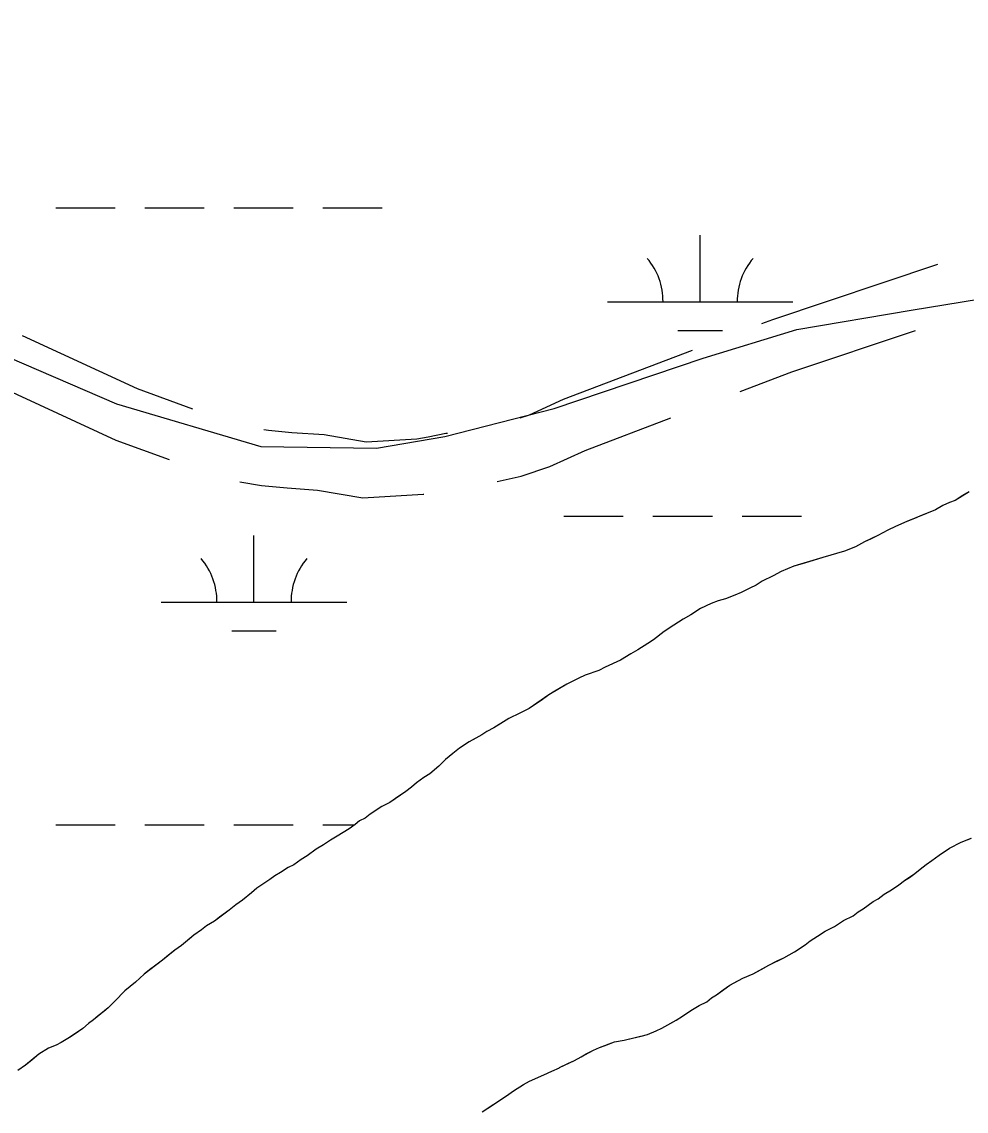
# Model space of a CAD drawing. Extents: x 3281947 to 3319794, y 715894 to 741249.
# Drawn here: x 3294621 to 3295130, y 736045 to 736632 of the extents above; entities that cross this region are included whole.
import ezdxf

# ---------------------------------------------------------------- set-up
doc = ezdxf.new("R2010")
doc.units = 0
for name, color, linetype in [('V-ROAD-CNTR', 7, 'Continuous'), ('V-SITE-VEGE', 7, 'Continuous'), ('V-TOPO-SHOR', 7, 'Continuous'), ('V-WETL-SWMP', 7, 'Continuous')]:
    doc.layers.add(name, color=color, linetype=linetype)

msp = doc.modelspace()

# ---------------------------------------------------------------- linework, layer by layer
at = {"layer": 'V-ROAD-CNTR'}
for points in [[(3294987.79, 736450.78), (3295038.32, 736466.28), (3295099.91, 736476.74), (3295173.62, 736488.65), (3295252.43, 736505.21), (3295333.66, 736510.5), (3295442.08, 736541.68), (3295535.23, 736590.01), (3295641.76, 736614.93), (3295718.78, 736617.52), (3295877.95, 736580.5), (3296018.53, 736569.96), (3296136.92, 736562.55), (3296224.1, 736581.58), (3296295.82, 736613.07), (3296372.56, 736664.97), (3296435.31, 736755.45), (3296502.73, 736854.35), (3296612.46, 736972.82), (3296699.08, 737040.14), (3296768.11, 737093.95), (3296926.7, 737156.09), (3297049.43, 737173.29), (3297277.93, 737162.37)], [(3295019.57, 736469.47), (3295025.48, 736471.72), (3295114.33, 736501.41)], [(3294579.38, 736465.87), (3294671.69, 736426.17), (3294749.46, 736403.18), (3294811.84, 736402.28), (3294848.7, 736408.67), (3294907.5, 736423.66), (3294987.79, 736450.78)], [(3295007.86, 736432.9), (3295035.58, 736443.46), (3295102.28, 736465.75)], [(3294620.88, 736463.04), (3294682.73, 736434.42), (3294712.65, 736423.51)], [(3294889.19, 736418.6), (3294894.27, 736420.3), (3294912.59, 736428.69), (3294982.19, 736455.22)], [(3294608.28, 736435.81), (3294671.27, 736406.66), (3294700.01, 736396.19)], [(3294876.78, 736384.27), (3294889.72, 736387.15), (3294905.3, 736392.36), (3294924.19, 736401.01), (3294970.48, 736418.65)], [(3294750.98, 736412.37), (3294753.54, 736411.95), (3294766.09, 736410.78), (3294783.49, 736409.59), (3294806.18, 736405.68), (3294833.45, 736407.31), (3294839.59, 736408.37), (3294849.21, 736410.32), (3294850.11, 736410.47)], [(3294738.09, 736384.08), (3294749.72, 736382.18), (3294763.67, 736380.87), (3294779.91, 736379.76), (3294804.5, 736375.52), (3294836.91, 736377.47), (3294837.36, 736377.54)]]:
    msp.add_lwpolyline(points, dxfattribs=at)
at = {"layer": 'V-SITE-VEGE'}
for points in [[(3295131.17, 736378.84), (3295123.66, 736374.19), (3295120.66, 736373.05), (3295117.06, 736371.32), (3295113.16, 736369), (3295097.58, 736362.7), (3295091.58, 736360.11), (3295087.38, 736358.09), (3295081.98, 736355.2), (3295074.78, 736351.74), (3295069.98, 736349.14), (3295063.98, 736346.85), (3295052.32, 736343.46), (3295036.77, 736338.65), (3295029.87, 736335.78), (3295025.67, 736333.46), (3295019.67, 736330.58), (3295016.36, 736328.55), (3295013.06, 736326.82), (3295008.26, 736324.51), (3295004.96, 736323.07), (3294999.87, 736321.07), (3294995.98, 736319.94), (3294992.09, 736318.51), (3294986.4, 736315.92), (3294981.28, 736312.43), (3294977.08, 736310.11), (3294971.96, 736306.92), (3294966.85, 736303.43), (3294961.12, 736299.05), (3294958.11, 736297.02), (3294952.7, 736293.53), (3294948.8, 736291.51), (3294943.39, 736288.02), (3294934.99, 736284.28), (3294931.69, 736282.55), (3294924.21, 736279.98), (3294920.9, 736278.25), (3294914.31, 736275.08), (3294904.69, 736269.28), (3294894.15, 736262), (3294889.05, 736259.4), (3294883.05, 736256.52), (3294874.94, 736251.59), (3294871.33, 736249.56), (3294868.63, 736247.82), (3294861.72, 736244.06), (3294856.6, 736240.56), (3294852.99, 736237.64), (3294849.06, 736234.43), (3294845.44, 736230.92), (3294840.61, 736226.82), (3294837.3, 736224.79), (3294833.39, 736221.88), (3294830.67, 736219.54), (3294827.66, 736217.2), (3294818.93, 736211.39), (3294814.73, 736209.07), (3294808.41, 736205), (3294805.7, 736202.96), (3294802.7, 736201.52), (3294800.29, 736199.47), (3294796.98, 736197.15), (3294790.66, 736193.08), (3294787.06, 736191.05), (3294783.15, 736188.43), (3294779.24, 736186.11), (3294774.42, 736182.61), (3294771.11, 736180.58), (3294767.2, 736177.67), (3294764.2, 736176.22), (3294759.99, 736173.61), (3294756.98, 736171.87), (3294754.27, 736169.83), (3294751.57, 736168.09), (3294747.35, 736165.18), (3294744.33, 736162.55), (3294739.51, 736158.75), (3294735.9, 736156.13), (3294732.28, 736153.21), (3294724.45, 736147.38), (3294720.24, 736144.77), (3294717.53, 736142.72), (3294713.31, 736139.81), (3294706.68, 736134.26), (3294703.06, 736131.64), (3294696.43, 736126.39), (3294686.49, 736118.8), (3294681.95, 736114.41), (3294676.22, 736109.73), (3294670.78, 736104.17), (3294667.15, 736100.65), (3294659.31, 736094.22), (3294656.6, 736092.18)], [(3294868.7, 736044.49), (3294881.94, 736053.21), (3294885.55, 736055.83), (3294890.96, 736059.32), (3294894.27, 736061.05), (3294902.06, 736064.5), (3294906.26, 736066.52), (3294910.46, 736068.24), (3294910.46, 736068.54), (3294918.56, 736072.28), (3294922.16, 736074.31), (3294928.76, 736077.78), (3294932.06, 736079.21), (3294940.15, 736082.36), (3294945.22, 736083.18), (3294957.77, 736086.25), (3294962.57, 736088.26), (3294965.57, 736089.7), (3294973.38, 736094.04), (3294976.68, 736096.08), (3294981.2, 736099.28), (3294985.71, 736101.89), (3294989.91, 736103.9), (3294992.32, 736105.95), (3294995.03, 736107.7), (3295002.25, 736112.94), (3295009.16, 736116.7), (3295014.85, 736118.99), (3295023.26, 736123.62), (3295031.36, 736127.66), (3295037.07, 736130.85), (3295042.78, 736134.63), (3295045.5, 736136.67), (3295049.41, 736139.29), (3295053.62, 736141.9), (3295058.72, 736144.5), (3295063.53, 736147.7), (3295068.63, 736150.3), (3295071.34, 736152.34), (3295074.05, 736154.08), (3295079.47, 736157.87), (3295082.17, 736159.31), (3295085.49, 736161.94), (3295089.4, 736164.26), (3295093.3, 736166.88), (3295096.32, 736169.21), (3295102.04, 736172.99), (3295104.75, 736175.33), (3295108.07, 736177.96), (3295111.08, 736180), (3295114.99, 736182.91), (3295120.71, 736186.69), (3295127.01, 736189.86), (3295132.41, 736192.16)], [(3294656.6, 736092.18), (3294653.58, 736089.55), (3294646.35, 736084.6), (3294641.85, 736081.99), (3294639.15, 736080.55), (3294634.95, 736078.83), (3294629.84, 736075.64), (3294622.6, 736069.79), (3294618.39, 736066.89)]]:
    msp.add_lwpolyline(points, dxfattribs=at)
at = {"layer": 'V-TOPO-SHOR'}
for points in [[(3295131.17, 736378.84), (3295127.87, 736376.81), (3295123.66, 736374.19), (3295120.66, 736373.05), (3295117.06, 736371.32), (3295113.16, 736369), (3295105.97, 736366.14), (3295101.77, 736364.42), (3295097.58, 736362.7), (3295091.58, 736360.11), (3295087.38, 736358.09), (3295081.98, 736355.2), (3295078.38, 736353.47), (3295074.78, 736351.74), (3295069.98, 736349.14), (3295063.98, 736346.85), (3295052.32, 736343.46), (3295042.45, 736340.34), (3295036.77, 736338.65), (3295029.87, 736335.78), (3295025.67, 736333.46), (3295019.67, 736330.58), (3295016.36, 736328.55), (3295013.06, 736326.82), (3295008.26, 736324.51), (3295004.97, 736323.07), (3294999.87, 736321.07), (3294995.98, 736319.94), (3294992.09, 736318.51), (3294986.4, 736315.92), (3294981.28, 736312.43), (3294977.08, 736310.11), (3294971.96, 736306.92), (3294966.85, 736303.43), (3294961.12, 736299.05), (3294958.11, 736297.02), (3294952.7, 736293.53), (3294948.8, 736291.51), (3294943.39, 736288.02), (3294934.99, 736284.28), (3294931.69, 736282.55), (3294924.21, 736279.98), (3294920.9, 736278.25), (3294917.91, 736276.81), (3294914.31, 736275.08), (3294907.99, 736271.31), (3294904.69, 736269.28), (3294900.48, 736266.37), (3294894.15, 736262), (3294889.05, 736259.4), (3294883.05, 736256.52), (3294878.84, 736253.91), (3294874.94, 736251.59), (3294871.33, 736249.56), (3294868.63, 736247.82), (3294865.32, 736246.08), (3294861.72, 736244.06), (3294856.6, 736240.56), (3294852.99, 736237.64), (3294849.06, 736234.43), (3294845.44, 736230.92), (3294840.61, 736226.82), (3294837.3, 736224.79), (3294833.39, 736221.88), (3294830.67, 736219.54), (3294827.66, 736217.2), (3294821.94, 736213.42), (3294818.93, 736211.39), (3294814.73, 736209.07), (3294808.41, 736205), (3294805.7, 736202.96), (3294802.7, 736201.52), (3294800.29, 736199.47), (3294796.98, 736197.15), (3294790.66, 736193.08), (3294787.06, 736191.05), (3294783.15, 736188.43), (3294779.24, 736186.11), (3294774.42, 736182.61), (3294771.11, 736180.58), (3294767.2, 736177.67)], [(3294976.68, 736096.08), (3294981.2, 736099.28), (3294985.71, 736101.89), (3294989.91, 736103.9), (3294992.32, 736105.95), (3294995.03, 736107.7), (3294998.64, 736110.32), (3295002.25, 736112.94), (3295006.46, 736115.25), (3295009.16, 736116.7), (3295014.85, 736118.99), (3295019.06, 736121.31), (3295023.26, 736123.62), (3295027.76, 736125.94), (3295031.36, 736127.66), (3295037.07, 736130.85), (3295042.78, 736134.63), (3295045.5, 736136.67), (3295049.41, 736139.29), (3295053.62, 736141.9), (3295058.72, 736144.5), (3295063.53, 736147.7), (3295068.63, 736150.3), (3295071.34, 736152.34), (3295074.05, 736154.08), (3295079.47, 736157.87), (3295082.17, 736159.31), (3295085.49, 736161.94), (3295089.4, 736164.26), (3295093.3, 736166.88), (3295096.32, 736169.21), (3295099.03, 736170.96), (3295102.04, 736172.99), (3295104.75, 736175.33), (3295108.07, 736177.96), (3295111.08, 736180), (3295114.99, 736182.91), (3295120.71, 736186.69), (3295127.01, 736189.86), (3295132.41, 736192.16)], [(3294767.2, 736177.67), (3294764.2, 736176.22), (3294759.99, 736173.61), (3294756.98, 736171.87), (3294754.27, 736169.83), (3294751.57, 736168.09), (3294747.35, 736165.18), (3294744.33, 736162.55), (3294739.51, 736158.75), (3294735.9, 736156.13), (3294732.28, 736153.21), (3294727.16, 736149.42), (3294724.45, 736147.38), (3294720.24, 736144.77), (3294717.53, 736142.72), (3294713.31, 736139.81), (3294710.9, 736137.77), (3294706.68, 736134.26), (3294703.06, 736131.64), (3294699.75, 736129.02), (3294696.43, 736126.39), (3294692.21, 736123.18), (3294689.5, 736121.14), (3294686.49, 736118.8), (3294681.95, 736114.41), (3294676.22, 736109.73), (3294670.78, 736104.17), (3294667.15, 736100.65), (3294664.74, 736098.6), (3294661.72, 736096.27), (3294659.31, 736094.22), (3294656.6, 736092.18), (3294653.58, 736089.55), (3294649.36, 736086.64), (3294646.35, 736084.6), (3294641.85, 736081.99), (3294639.15, 736080.55), (3294634.95, 736078.83), (3294629.84, 736075.64), (3294625.92, 736072.42), (3294622.6, 736069.8), (3294618.39, 736066.89)], [(3294868.7, 736044.49), (3294871.71, 736046.52), (3294875.32, 736048.85), (3294879.23, 736051.46), (3294881.94, 736053.21), (3294885.55, 736055.83), (3294890.96, 736059.32), (3294894.27, 736061.05), (3294898.76, 736063.07), (3294902.06, 736064.5), (3294906.26, 736066.52), (3294910.46, 736068.24), (3294910.46, 736068.54), (3294914.96, 736070.55), (3294918.56, 736072.28), (3294922.16, 736074.31), (3294924.86, 736075.76), (3294928.76, 736077.78), (3294932.06, 736079.21), (3294936.56, 736080.93), (3294940.15, 736082.36), (3294945.22, 736083.18), (3294949.71, 736084.3), (3294954.49, 736085.41), (3294957.77, 736086.25), (3294962.57, 736088.26), (3294965.57, 736089.7), (3294970.37, 736092.31), (3294973.38, 736094.04), (3294976.68, 736096.08)]]:
    msp.add_lwpolyline(points, dxfattribs=at)
at = {"layer": 'V-WETL-SWMP'}
for p, q in [((3294638.9, 736531.88), (3294670.9, 736531.88)), ((3294686.9, 736531.88), (3294718.9, 736531.88)), ((3294734.9, 736531.88), (3294766.9, 736531.88)), ((3294782.9, 736531.88), (3294814.9, 736531.88)), ((3294986.22, 736481.14), (3294986.22, 736517.14)), ((3294936.22, 736481.14), (3295036.22, 736481.14)), ((3294974.22, 736465.71), (3294998.22, 736465.71)), ((3294912.81, 736365.71), (3294944.81, 736365.71)), ((3294960.81, 736365.71), (3294992.81, 736365.71)), ((3295008.81, 736365.71), (3295040.81, 736365.71)), ((3294745.75, 736319.28), (3294745.75, 736355.28)), ((3294695.75, 736319.28), (3294795.75, 736319.28)), ((3294733.75, 736303.84), (3294757.75, 736303.84)), ((3294638.9, 736199.2), (3294670.9, 736199.2)), ((3294686.9, 736199.2), (3294718.9, 736199.2)), ((3294734.9, 736199.2), (3294766.9, 736199.2)), ((3294782.9, 736199.2), (3294799.9, 736199.2))]:
    msp.add_line(p, q, dxfattribs=at)
for points in [[(3295131.17, 736378.84), (3295123.66, 736374.19), (3295120.66, 736373.05), (3295117.06, 736371.32), (3295113.16, 736369), (3295097.58, 736362.7)], [(3295097.58, 736362.7), (3295091.58, 736360.11), (3295087.38, 736358.09), (3295081.98, 736355.2), (3295074.78, 736351.74), (3295069.98, 736349.14), (3295063.99, 736346.85), (3295052.32, 736343.46), (3295036.77, 736338.65), (3295029.87, 736335.78), (3295025.67, 736333.46), (3295019.67, 736330.58), (3295016.36, 736328.55), (3295013.06, 736326.82), (3295008.26, 736324.51), (3295004.96, 736323.07), (3294999.87, 736321.07), (3294995.98, 736319.94), (3294992.09, 736318.51), (3294986.4, 736315.92), (3294981.28, 736312.43), (3294977.08, 736310.11), (3294971.96, 736306.92), (3294966.85, 736303.43), (3294961.12, 736299.05), (3294958.11, 736297.02), (3294952.7, 736293.53), (3294948.8, 736291.51), (3294943.39, 736288.02), (3294934.99, 736284.28), (3294931.69, 736282.55), (3294924.21, 736279.99), (3294920.9, 736278.25), (3294914.31, 736275.08), (3294904.69, 736269.28), (3294894.15, 736262), (3294889.05, 736259.4), (3294883.05, 736256.52), (3294874.94, 736251.59), (3294871.33, 736249.56), (3294868.63, 736247.82), (3294861.72, 736244.06), (3294856.6, 736240.56), (3294852.98, 736237.64), (3294849.06, 736234.43), (3294845.44, 736230.92), (3294840.61, 736226.82), (3294837.3, 736224.79), (3294833.39, 736221.88), (3294830.67, 736219.54), (3294827.66, 736217.2), (3294818.93, 736211.39), (3294814.73, 736209.07), (3294808.41, 736205), (3294805.7, 736202.96), (3294802.7, 736201.52), (3294800.29, 736199.47), (3294796.98, 736197.15), (3294790.66, 736193.08), (3294787.06, 736191.05), (3294783.15, 736188.43), (3294779.24, 736186.11), (3294774.42, 736182.61), (3294771.11, 736180.58), (3294767.2, 736177.67), (3294764.2, 736176.23), (3294759.99, 736173.61), (3294756.98, 736171.87), (3294754.27, 736169.83), (3294751.57, 736168.09), (3294747.35, 736165.18), (3294744.33, 736162.55), (3294739.51, 736158.75), (3294735.9, 736156.13), (3294732.28, 736153.21), (3294724.45, 736147.38), (3294720.24, 736144.77), (3294717.53, 736142.72), (3294713.31, 736139.82), (3294706.68, 736134.26), (3294703.06, 736131.64), (3294696.43, 736126.39), (3294686.49, 736118.8), (3294681.95, 736114.41), (3294676.22, 736109.74), (3294670.78, 736104.17), (3294667.15, 736100.65), (3294659.31, 736094.22), (3294656.6, 736092.18), (3294653.58, 736089.55), (3294646.35, 736084.6), (3294641.85, 736081.99), (3294639.15, 736080.55), (3294634.95, 736078.83), (3294629.84, 736075.64), (3294622.6, 736069.8), (3294618.39, 736066.88)], [(3294868.7, 736044.49), (3294881.94, 736053.21), (3294885.55, 736055.83), (3294890.96, 736059.32), (3294894.27, 736061.05), (3294902.06, 736064.5), (3294906.26, 736066.52), (3294910.45, 736068.24), (3294910.46, 736068.54), (3294918.56, 736072.28), (3294922.16, 736074.31), (3294928.76, 736077.78), (3294932.06, 736079.21), (3294940.15, 736082.36), (3294945.22, 736083.17), (3294957.77, 736086.25), (3294962.57, 736088.26), (3294965.57, 736089.7), (3294973.38, 736094.04), (3294976.68, 736096.08), (3294981.2, 736099.28), (3294985.71, 736101.89), (3294989.91, 736103.91), (3294992.32, 736105.95), (3294995.03, 736107.7), (3295002.25, 736112.94), (3295009.16, 736116.7), (3295014.85, 736118.99), (3295023.26, 736123.62), (3295031.36, 736127.66), (3295037.07, 736130.85), (3295042.78, 736134.63), (3295045.5, 736136.67), (3295049.41, 736139.29), (3295053.62, 736141.9), (3295058.72, 736144.5), (3295063.53, 736147.7), (3295068.63, 736150.3), (3295071.34, 736152.34), (3295074.05, 736154.08), (3295079.47, 736157.87), (3295082.17, 736159.31), (3295085.49, 736161.94), (3295089.39, 736164.26), (3295093.31, 736166.88), (3295096.32, 736169.21), (3295102.04, 736172.99), (3295104.75, 736175.33), (3295108.07, 736177.96), (3295111.08, 736179.99), (3295114.99, 736182.91), (3295120.71, 736186.69), (3295127.01, 736189.87), (3295132.4, 736192.16)]]:
    msp.add_lwpolyline(points, dxfattribs=at)
for centre, start, end in [((3294930.97, 736481.61), 359.22818, 40.77184), ((3295041.46, 736481.61), 139.22818, 180.77184), ((3294690.5, 736319.75), 359.22818, 40.77184), ((3294800.99, 736319.75), 139.22818, 180.77184)]:
    msp.add_arc(centre, 35.25, start, end, dxfattribs=at)

doc.saveas('drawing.dxf')
